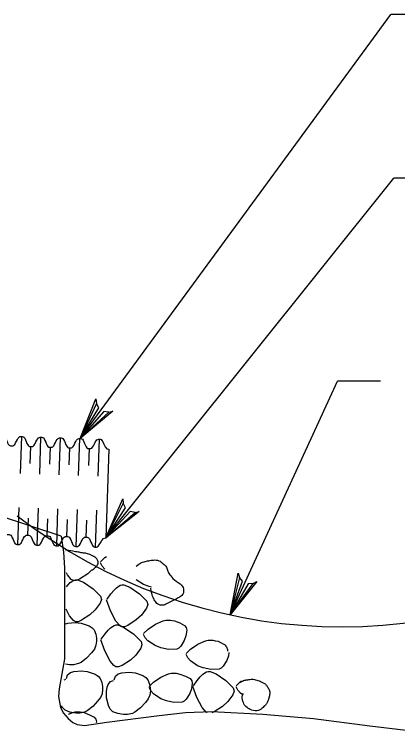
# Model space of a CAD drawing. Extents: x 636462 to 639890, y 299944 to 300538.
# Drawn here: x 638607.7 to 638640.2, y 300102.2 to 300162.9 of the extents above; entities that cross this region are included whole.
import ezdxf

# ---------------------------------------------------------------- set-up
doc = ezdxf.new("R2010")
doc.units = 0
doc.layers.add('Default', color=7, linetype='Continuous')

msp = doc.modelspace()

# ---------------------------------------------------------------- linework, layer by layer
at = {"layer": 'Default'}
for p, q in [((638613.313, 300127.038), (638639.594, 300162.936)), ((638643.091, 300162.936), (638639.594, 300162.936)), ((638615.474, 300118.64), (638639.857, 300149.081)), ((638643.355, 300149.081), (638639.857, 300149.081)), ((638626.013, 300112.115), (638635.077, 300131.896)), ((638638.726, 300131.896), (638635.077, 300131.896)), ((638611.696, 300118.772), (638586.564, 300127.149)), ((638608.349, 300127.213), (638608.24, 300124.082)), ((638609.888, 300124.024), (638609.997, 300127.156)), ((638611.535, 300123.967), (638611.645, 300127.098)), ((638613.183, 300123.909), (638613.293, 300127.04)), ((638614.831, 300123.851), (638614.941, 300126.983)), ((638609.094, 300124.923), (638609.144, 300126.36)), ((638610.742, 300124.865), (638610.792, 300126.303)), ((638612.39, 300124.807), (638612.44, 300126.245)), ((638614.038, 300124.75), (638614.088, 300126.188)), ((638615.736, 300126.13), (638615.474, 300118.64)), ((638608.03, 300118.075), (638608.139, 300121.206)), ((638609.678, 300118.017), (638609.787, 300121.149)), ((638611.326, 300117.96), (638611.435, 300121.091)), ((638612.974, 300117.902), (638613.083, 300121.033)), ((638614.621, 300117.844), (638614.731, 300120.976)), ((638608.883, 300118.87), (638608.933, 300120.306)), ((638610.53, 300118.812), (638610.581, 300120.248)), ((638612.178, 300118.755), (638612.229, 300120.19)), ((638613.826, 300118.697), (638613.876, 300120.133)), ((638615.406, 300116.972), (638615.535, 300117.058)), ((638615.031, 300116.612), (638615.406, 300116.972)), ((638615.177, 300116.237), (638615.031, 300116.531)), ((638614.309, 300115.923), (638613.961, 300115.603)), ((638615.402, 300115.981), (638615.177, 300116.237)), ((638612.246, 300115.511), (638612.154, 300115.686)), ((638612.564, 300115.126), (638612.246, 300115.511)), ((638613.961, 300115.603), (638613.258, 300115.141)), ((638612.142, 300114.506), (638612.256, 300114.643)), ((638612.256, 300114.643), (638612.46, 300114.849)), ((638612.46, 300114.849), (638612.773, 300115.055)), ((638612.741, 300115.022), (638612.564, 300115.126)), ((638612.962, 300115.026), (638612.741, 300115.022)), ((638612.773, 300115.055), (638612.927, 300115.099)), ((638612.927, 300115.099), (638613.079, 300115.093)), ((638613.258, 300115.141), (638612.962, 300115.026)), ((638613.079, 300115.093), (638613.591, 300114.887)), ((638613.591, 300114.887), (638614.407, 300114.327)), ((638616.379, 300114.42), (638616.691, 300114.628)), ((638616.691, 300114.628), (638616.845, 300114.67)), ((638616.845, 300114.67), (638616.997, 300114.664)), ((638616.997, 300114.664), (638617.509, 300114.46)), ((638618.665, 300114.695), (638618.048, 300115.099)), ((638619.143, 300114.512), (638618.665, 300114.695)), ((638614.407, 300114.327), (638615.038, 300113.7)), ((638615.91, 300113.896), (638616.175, 300114.216)), ((638616.175, 300114.216), (638616.379, 300114.42)), ((638617.509, 300114.46), (638618.325, 300113.9)), ((638619.335, 300114.47), (638619.143, 300114.512)), ((638615.111, 300113.415), (638615.015, 300113.113)), ((638615.038, 300113.7), (638615.111, 300113.415)), ((638615.887, 300112.469), (638615.544, 300113.392)), ((638615.585, 300113.452), (638615.91, 300113.896)), ((638618.325, 300113.9), (638618.956, 300113.271)), ((638615.015, 300113.113), (638614.588, 300112.534)), ((638619.029, 300112.986), (638618.933, 300112.684)), ((638618.956, 300113.271), (638619.029, 300112.986)), ((638612.423, 300112.03), (638612.121, 300112.607)), ((638614.588, 300112.534), (638614.138, 300112.122)), ((638616.341, 300111.601), (638615.887, 300112.469)), ((638618.933, 300112.684), (638618.506, 300112.105)), ((638612.741, 300111.645), (638612.423, 300112.03)), ((638612.918, 300111.539), (638612.741, 300111.645)), ((638613.137, 300111.545), (638612.918, 300111.539)), ((638613.435, 300111.66), (638613.137, 300111.545)), ((638614.138, 300112.122), (638613.435, 300111.66)), ((638616.66, 300111.216), (638616.341, 300111.601)), ((638618.057, 300111.693), (638617.353, 300111.231)), ((638618.506, 300112.105), (638618.057, 300111.693)), ((638619.683, 300111.328), (638620.332, 300111.622)), ((638620.332, 300111.622), (638620.547, 300111.674)), ((638620.547, 300111.674), (638620.961, 300111.67)), ((638620.961, 300111.67), (638621.286, 300111.603)), ((638621.286, 300111.603), (638621.756, 300111.433)), ((638612.108, 300111.374), (638612.273, 300111.428)), ((638612.273, 300111.428), (638612.9, 300111.478)), ((638612.9, 300111.478), (638613.401, 300111.42)), ((638613.401, 300111.42), (638614.074, 300111.201)), ((638614.074, 300111.201), (638614.326, 300111.037)), ((638614.326, 300111.037), (638614.492, 300110.843)), ((638615.681, 300110.823), (638615.887, 300111.027)), ((638615.887, 300111.027), (638616.197, 300111.235)), ((638616.197, 300111.235), (638616.354, 300111.276)), ((638616.354, 300111.276), (638616.506, 300111.27)), ((638616.506, 300111.27), (638617.016, 300111.066)), ((638616.837, 300111.112), (638616.66, 300111.216)), ((638617.055, 300111.118), (638616.837, 300111.112)), ((638617.016, 300111.066), (638617.832, 300110.506)), ((638617.353, 300111.231), (638617.055, 300111.118)), ((638619.054, 300110.912), (638619.683, 300111.328)), ((638621.756, 300111.433), (638622.15, 300111.218)), ((638622.15, 300111.218), (638622.289, 300111.041)), ((638622.289, 300111.041), (638622.333, 300110.816)), ((638614.492, 300110.843), (638614.634, 300110.477)), ((638614.634, 300110.477), (638614.69, 300110.158)), ((638615.092, 300110.061), (638615.419, 300110.504)), ((638615.419, 300110.504), (638615.681, 300110.823)), ((638617.832, 300110.506), (638618.463, 300109.877)), ((638618.677, 300110.552), (638619.054, 300110.912)), ((638618.823, 300110.177), (638618.677, 300110.471)), ((638622.262, 300110.337), (638622.121, 300109.959)), ((638622.333, 300110.816), (638622.262, 300110.337)), ((638614.698, 300109.909), (638614.648, 300109.546)), ((638614.69, 300110.158), (638614.698, 300109.909)), ((638615.394, 300109.078), (638615.052, 300110)), ((638618.463, 300109.877), (638618.538, 300109.594)), ((638619.048, 300109.919), (638618.823, 300110.177)), ((638619.664, 300109.517), (638619.048, 300109.919)), ((638622.121, 300109.959), (638621.817, 300109.471)), ((638623.27, 300109.632), (638623.922, 300109.925)), ((638623.922, 300109.925), (638624.134, 300109.977)), ((638624.134, 300109.977), (638624.548, 300109.973)), ((638624.548, 300109.973), (638624.858, 300109.909)), ((638614.511, 300109.228), (638614.276, 300108.905)), ((638614.648, 300109.546), (638614.511, 300109.228)), ((638618.44, 300109.29), (638618.013, 300108.714)), ((638618.538, 300109.594), (638618.44, 300109.29)), ((638620.143, 300109.334), (638619.664, 300109.517)), ((638620.782, 300109.199), (638620.143, 300109.334)), ((638621.484, 300109.219), (638620.782, 300109.199)), ((638621.648, 300109.307), (638621.484, 300109.219)), ((638621.817, 300109.471), (638621.648, 300109.307)), ((638622.266, 300108.855), (638622.641, 300109.215)), ((638622.641, 300109.215), (638623.27, 300109.632)), ((638614.276, 300108.905), (638613.857, 300108.466)), ((638615.848, 300108.21), (638615.394, 300109.078)), ((638618.013, 300108.714), (638617.563, 300108.299)), ((638622.412, 300108.48), (638622.266, 300108.774)), ((638625.852, 300108.641), (638625.708, 300108.262)), ((638625.895, 300108.949), (638625.852, 300108.641)), ((638612.423, 300107.891), (638612.071, 300107.949)), ((638612.756, 300107.897), (638612.423, 300107.891)), ((638613.174, 300107.993), (638612.756, 300107.897)), ((638613.383, 300108.097), (638613.174, 300107.993)), ((638613.857, 300108.466), (638613.383, 300108.097)), ((638616.166, 300107.825), (638615.848, 300108.21)), ((638617.563, 300108.299), (638616.862, 300107.837)), ((638622.637, 300108.222), (638622.412, 300108.48)), ((638623.251, 300107.82), (638622.637, 300108.222)), ((638625.708, 300108.262), (638625.406, 300107.775)), ((638612.494, 300107.235), (638612.787, 300107.335)), ((638612.787, 300107.335), (638613.416, 300107.385)), ((638613.416, 300107.385), (638613.916, 300107.327)), ((638613.916, 300107.327), (638614.588, 300107.106)), ((638616.343, 300107.718), (638616.166, 300107.825)), ((638616.564, 300107.725), (638616.343, 300107.718)), ((638616.862, 300107.837), (638616.564, 300107.725)), ((638623.73, 300107.637), (638623.251, 300107.82)), ((638623.682, 300107.092), (638623.992, 300107.298)), ((638624.371, 300107.502), (638623.73, 300107.637)), ((638623.992, 300107.298), (638624.149, 300107.342)), ((638624.149, 300107.342), (638624.3, 300107.335)), ((638624.3, 300107.335), (638624.811, 300107.129)), ((638625.071, 300107.523), (638624.371, 300107.502)), ((638625.237, 300107.61), (638625.071, 300107.523)), ((638625.406, 300107.775), (638625.237, 300107.61)), ((638611.954, 300106.636), (638612.1, 300106.688)), ((638612.142, 300106.748), (638612.25, 300107.054)), ((638612.25, 300107.054), (638612.494, 300107.235)), ((638614.588, 300107.106), (638614.84, 300106.944)), ((638614.84, 300106.944), (638615.007, 300106.748)), ((638615.007, 300106.748), (638615.148, 300106.384)), ((638616.181, 300106.632), (638616.291, 300106.936)), ((638616.291, 300106.936), (638616.533, 300107.119)), ((638616.533, 300107.119), (638616.826, 300107.217)), ((638616.826, 300107.217), (638617.455, 300107.267)), ((638617.455, 300107.267), (638617.955, 300107.208)), ((638617.955, 300107.208), (638618.627, 300106.99)), ((638618.627, 300106.99), (638618.879, 300106.825)), ((638618.879, 300106.825), (638619.046, 300106.632)), ((638619.516, 300106.421), (638620.145, 300106.838)), ((638620.145, 300106.838), (638620.797, 300107.131)), ((638620.797, 300107.131), (638621.009, 300107.185)), ((638621.009, 300107.185), (638621.423, 300107.181)), ((638621.423, 300107.181), (638621.75, 300107.112)), ((638621.75, 300107.112), (638622.219, 300106.942)), ((638622.219, 300106.942), (638622.612, 300106.727)), ((638622.612, 300106.727), (638622.751, 300106.55)), ((638623.214, 300106.567), (638623.476, 300106.888)), ((638623.476, 300106.888), (638623.682, 300107.092)), ((638624.811, 300107.129), (638625.627, 300106.571)), ((638615.148, 300106.384), (638615.206, 300106.063)), ((638615.592, 300105.994), (638615.673, 300106.223)), ((638615.673, 300106.223), (638615.864, 300106.473)), ((638615.864, 300106.473), (638616.139, 300106.571)), ((638619.046, 300106.632), (638619.187, 300106.267)), ((638619.141, 300106.061), (638619.516, 300106.421)), ((638619.187, 300106.267), (638619.245, 300105.947)), ((638622.795, 300106.328), (638622.727, 300105.849)), ((638622.751, 300106.55), (638622.795, 300106.328)), ((638622.887, 300106.124), (638623.214, 300106.567)), ((638625.627, 300106.571), (638626.258, 300105.942)), ((638626.516, 300106.113), (638626.89, 300106.473)), ((638626.89, 300106.473), (638626.972, 300106.527)), ((638615.215, 300105.815), (638615.165, 300105.451)), ((638615.206, 300106.063), (638615.215, 300105.815)), ((638615.533, 300105.636), (638615.592, 300105.994)), ((638615.544, 300105.114), (638615.533, 300105.636)), ((638619.287, 300105.688), (638619.141, 300105.982)), ((638619.254, 300105.697), (638619.204, 300105.334)), ((638619.245, 300105.947), (638619.254, 300105.697)), ((638619.51, 300105.43), (638619.287, 300105.688)), ((638622.583, 300105.47), (638622.281, 300104.983)), ((638622.727, 300105.849), (638622.583, 300105.47)), ((638623.189, 300105.141), (638622.847, 300106.063)), ((638626.332, 300105.657), (638626.235, 300105.355)), ((638626.258, 300105.942), (638626.332, 300105.657)), ((638626.661, 300105.74), (638626.516, 300106.034)), ((638626.884, 300105.482), (638626.661, 300105.74)), ((638626.98, 300105.42), (638626.884, 300105.482)), ((638615.027, 300105.135), (638614.79, 300104.812)), ((638615.165, 300105.451), (638615.027, 300105.135)), ((638615.7, 300104.452), (638615.544, 300105.114)), ((638619.066, 300105.016), (638618.829, 300104.693)), ((638619.204, 300105.334), (638619.066, 300105.016)), ((638620.126, 300105.026), (638619.51, 300105.43)), ((638620.605, 300104.843), (638620.126, 300105.026)), ((638622.281, 300104.983), (638622.112, 300104.816)), ((638623.643, 300104.273), (638623.189, 300105.141)), ((638626.235, 300105.355), (638625.808, 300104.777)), ((638611.813, 300104.269), (638611.734, 300104.427)), ((638612.04, 300104.044), (638611.813, 300104.269)), ((638614.372, 300104.371), (638613.897, 300104.004)), ((638614.79, 300104.812), (638614.372, 300104.371)), ((638615.852, 300104.15), (638615.7, 300104.452)), ((638618.411, 300104.254), (638617.936, 300103.885)), ((638618.829, 300104.693), (638618.411, 300104.254)), ((638621.246, 300104.708), (638620.605, 300104.843)), ((638621.946, 300104.731), (638621.246, 300104.708)), ((638622.112, 300104.816), (638621.946, 300104.731)), ((638623.961, 300103.888), (638623.643, 300104.273)), ((638625.358, 300104.364), (638624.657, 300103.902)), ((638625.808, 300104.777), (638625.358, 300104.364)), ((638612.45, 300103.879), (638612.04, 300104.044)), ((638612.333, 300103.706), (638612.685, 300103.865)), ((638612.937, 300103.798), (638612.45, 300103.879)), ((638612.685, 300103.865), (638612.9, 300103.919)), ((638612.9, 300103.919), (638613.314, 300103.913)), ((638613.272, 300103.804), (638612.937, 300103.798)), ((638613.689, 300103.9), (638613.272, 300103.804)), ((638613.314, 300103.913), (638613.639, 300103.846)), ((638613.639, 300103.846), (638614.109, 300103.675)), ((638613.897, 300104.004), (638613.689, 300103.9)), ((638614.109, 300103.675), (638614.503, 300103.461)), ((638616.079, 300103.927), (638615.852, 300104.15)), ((638616.489, 300103.761), (638616.079, 300103.927)), ((638616.976, 300103.679), (638616.489, 300103.761)), ((638617.311, 300103.686), (638616.976, 300103.679)), ((638617.728, 300103.781), (638617.311, 300103.686)), ((638617.936, 300103.885), (638617.728, 300103.781)), ((638624.055, 300103.833), (638623.961, 300103.888)), ((638624.657, 300103.902), (638624.455, 300103.825)), ((638614.503, 300103.461), (638614.642, 300103.284)), ((638614.642, 300103.284), (638614.686, 300103.061)), ((638614.686, 300103.061), (638614.676, 300102.984))]:
    msp.add_line(p, q, dxfattribs=at)
for points in [[(638615.724, 300129.282), (638616.063, 300129.369), (638613.313, 300127.038), (638615.724, 300129.282), (638615.307, 300129.342), (638613.313, 300127.038), (638614.879, 300129.644), (638614.682, 300130.012), (638613.313, 300127.038), (638614.642, 300130.39), (638614.682, 300130.012)], [(638617.967, 300120.793), (638618.309, 300120.868), (638615.474, 300118.64), (638617.967, 300120.793), (638617.552, 300120.868), (638615.474, 300118.64), (638617.136, 300121.186), (638616.952, 300121.561), (638615.474, 300118.64), (638616.926, 300121.94), (638616.952, 300121.561)], [(638611.696, 300118.772), (638611.9, 300117.439), (638611.994, 300116.1), (638611.994, 300114.32), (638611.994, 300112.54), (638611.994, 300110.464), (638611.994, 300108.387), (638611.521, 300105.859), (638611.469, 300105.226), (638611.648, 300104.283), (638611.9, 300103.813), (638612.29, 300103.342), (638612.693, 300103.015), (638613.049, 300102.847), (638613.674, 300102.747), (638615.554, 300103.046), (638620.003, 300103.602), (638622.229, 300103.865), (638624.455, 300103.935), (638628.758, 300103.704), (638633.059, 300103.342), (638637.81, 300102.722), (638642.555, 300102.155)], [(638627.944, 300114.784), (638628.259, 300114.935), (638626.013, 300112.115), (638627.944, 300114.784), (638627.523, 300114.761), (638626.013, 300112.115), (638627.045, 300114.975), (638626.78, 300115.297), (638626.013, 300112.115), (638626.668, 300115.66), (638626.78, 300115.297)]]:
    msp.add_lwpolyline(points, dxfattribs=at)
msp.add_arc((638635.449, 300155.91), 44.8, 232.20459, 303.49181, dxfattribs=at)
for points in [[(638604.2, 300126.533), (638604.488, 300126.89), (638604.772, 300127.143), (638605.053, 300127.328), (638605.335, 300127.513), (638605.574, 300126.485), (638605.848, 300126.475), (638606.123, 300126.466), (638606.426, 300127.28), (638606.701, 300127.271), (638606.976, 300127.261), (638607.222, 300126.428), (638607.496, 300126.418), (638607.771, 300126.408), (638608.074, 300127.223), (638608.349, 300127.213), (638608.624, 300127.204), (638608.869, 300126.37), (638609.144, 300126.36), (638609.419, 300126.351), (638609.722, 300127.165), (638609.997, 300127.156), (638610.272, 300127.146), (638610.517, 300126.312), (638610.792, 300126.303), (638611.067, 300126.293), (638611.37, 300127.108), (638611.645, 300127.098), (638611.919, 300127.088), (638612.165, 300126.255), (638612.44, 300126.245), (638612.715, 300126.236), (638613.018, 300127.05), (638613.293, 300127.04), (638613.567, 300127.031), (638613.813, 300126.197), (638614.088, 300126.188), (638614.363, 300126.178), (638614.666, 300126.993), (638614.941, 300126.983), (638615.215, 300126.973), (638615.459, 300126.088), (638615.736, 300126.13)], [(638603.939, 300119.042), (638604.201, 300118.666), (638604.466, 300118.394), (638604.734, 300118.19), (638605.002, 300117.986), (638605.312, 300118.994), (638605.587, 300118.985), (638605.861, 300118.975), (638606.107, 300118.142), (638606.382, 300118.132), (638606.657, 300118.123), (638606.96, 300118.937), (638607.235, 300118.927), (638607.509, 300118.918), (638607.755, 300118.084), (638608.03, 300118.075), (638608.304, 300118.065), (638608.608, 300118.879), (638608.883, 300118.87), (638609.157, 300118.86), (638609.403, 300118.027), (638609.678, 300118.017), (638609.952, 300118.007), (638610.256, 300118.822), (638610.53, 300118.812), (638610.805, 300118.803), (638611.051, 300117.969), (638611.326, 300117.96), (638611.6, 300117.95), (638611.904, 300118.764), (638612.178, 300118.755), (638612.453, 300118.745), (638612.699, 300117.912), (638612.974, 300117.902), (638613.248, 300117.892), (638613.552, 300118.707), (638613.826, 300118.697), (638614.101, 300118.688), (638614.347, 300117.854), (638614.621, 300117.844), (638614.896, 300117.835), (638615.2, 300118.649), (638615.474, 300118.64)], [(638614.297, 300115.898), (638614.569, 300116.083), (638614.869, 300116.386), (638614.832, 300116.61), (638614.8, 300116.801), (638614.54, 300117.027), (638614.297, 300117.146), (638613.942, 300117.318), (638613.591, 300117.351), (638613.229, 300117.412), (638612.842, 300117.478), (638612.459, 300117.549), (638612.069, 300117.591)], [(638618.038, 300116.254), (638618.375, 300116.509), (638618.744, 300116.63), (638619.108, 300116.7), (638619.508, 300116.777), (638619.994, 300116.758), (638620.355, 300116.434), (638620.649, 300116.17), (638620.698, 300115.81), (638620.888, 300115.542), (638621.211, 300115.087), (638622.024, 300114.644), (638622.048, 300114.206), (638622.072, 300113.751), (638621.176, 300113.35), (638620.622, 300113.048), (638620.315, 300112.881), (638619.843, 300113.002), (638619.641, 300113.315), (638619.417, 300113.661), (638619.355, 300114.015), (638619.285, 300114.385)], [(638624.898, 300109.929), (638625.027, 300109.882), (638625.137, 300109.821), (638625.254, 300109.752), (638625.421, 300109.654), (638625.604, 300109.574), (638625.7, 300109.396), (638625.761, 300109.281), (638625.771, 300109.16), (638625.789, 300109.038)], [(638626.768, 300106.367), (638626.996, 300106.517), (638627.238, 300106.596), (638627.482, 300106.634), (638627.857, 300106.692), (638628.259, 300106.625), (638628.639, 300106.455), (638628.865, 300106.354), (638629.037, 300106.222), (638629.174, 300106.011), (638629.369, 300105.712), (638629.353, 300105.343), (638629.262, 300105.031), (638629.184, 300104.764), (638629.045, 300104.519), (638628.816, 300104.318), (638628.429, 300103.979), (638627.783, 300104.011), (638627.392, 300104.318), (638627.27, 300104.415), (638627.179, 300104.532), (638627.126, 300104.675), (638627.03, 300104.931), (638627.001, 300105.238), (638627.126, 300105.476)]]:
    msp.add_open_spline(points, degree=3, dxfattribs=at)

doc.saveas('drawing.dxf')
